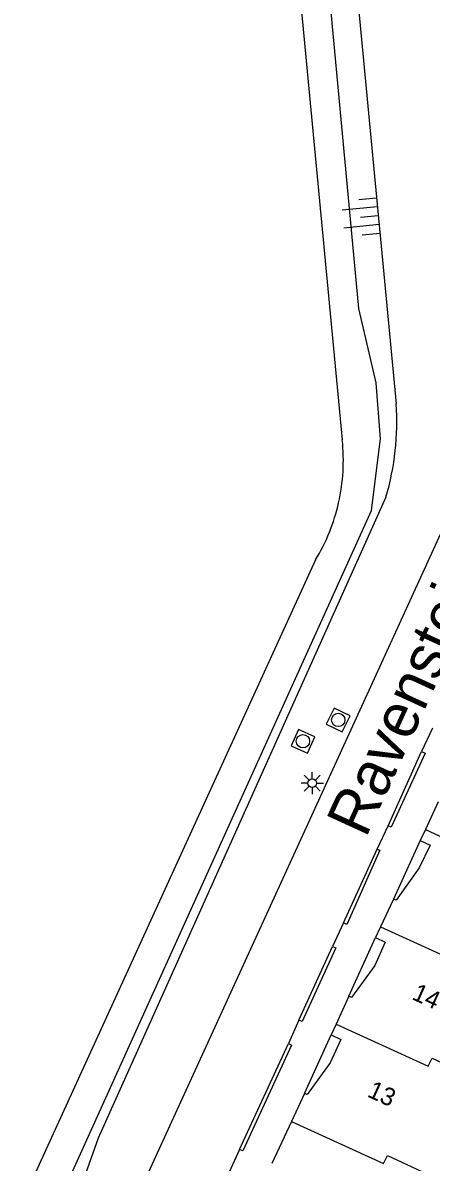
# Model space of a CAD drawing. Extents: x 124000 to 128010, y 398999 to 403000.
# Drawn here: x 126601.8 to 126624.7, y 400268.3 to 400332.2 of the extents above; entities that cross this region are included whole.
import ezdxf

# ---------------------------------------------------------------- set-up
doc = ezdxf.new("R2010")
doc.units = 0
for name, color, linetype in [('gg-afsc-muur', 7, 'Continuous'), ('gg-anno-huisnummerreeks BGT', 7, 'Continuous'), ('gg-anno-openbare ruimte label', 7, 'Continuous'), ('gg-bbg-hoofdgebouw', 7, 'Continuous'), ('gg-bbg-onder overbouw', 7, 'Continuous'), ('gg-bbg-pand overbouw', 7, 'Continuous'), ('gg-bbg-tussenscheiding', 7, 'Continuous'), ('gg-knt-BGT kruinlijn', 7, 'Continuous'), ('gg-knt-verharding', 7, 'Continuous'), ('gg-kntw-bovenkant insteek waterloop', 7, 'Continuous'), ('gt-grn-groengrens', 7, 'Continuous'), ('gt-symb-lichtmast', 7, 'Continuous'), ('gt-symb-rioolschacht', 7, 'Continuous'), ('gt-symb-talud symbool', 7, 'Continuous')]:
    doc.layers.add(name, color=color, linetype=linetype)

# ---------------------------------------------------------------- blocks, each defined once
blk = doc.blocks.new('gt0-TALUD_1')
at = {"layer": 'gt-symb-talud symbool'}
for p, q in [((-1, -1), (-1, 0)), ((-0.5, -2), (-0.5, 0)), ((0, -1), (0, 0)), ((0.5, -2), (0.5, 0)), ((1, -1), (1, 0))]:
    blk.add_line(p, q, dxfattribs=at)
blk = doc.blocks.new('gt0-LMAST')
at = {"layer": 'gt-symb-lichtmast'}
for p, q in [((-0.182, 0.173), (-0.447, 0.438)), ((-0.005, 0.246), (-0.005, 0.621)), ((0.172, 0.173), (0.437, 0.438)), ((-0.255, -0.004), (-0.63, -0.004)), ((-0.182, -0.181), (-0.447, -0.446)), ((-0.005, -0.254), (-0.005, -0.629)), ((0.437, -0.446), (0.172, -0.181)), ((0.245, -0.004), (0.62, -0.004))]:
    blk.add_line(p, q, dxfattribs=at)
blk.add_circle((-0.005, -0.004), 0.25, dxfattribs=at)
blk = doc.blocks.new('gt0-RS')
at = {"layer": 'gt-symb-rioolschacht'}
blk.add_lwpolyline([(-0.5, -0.5), (0.5, -0.5), (0.5, 0.5), (-0.5, 0.5)], close=True, dxfattribs=at)
blk.add_circle((0, 0), 0.375, dxfattribs=at)

msp = doc.modelspace()

# ---------------------------------------------------------------- linework, layer by layer
at = {"layer": 'gg-afsc-muur'}
for p, q in [((126622.301, 400287.156), (126624.182, 400291.318)), ((126619.797, 400281.703), (126621.691, 400285.842)), ((126617.3, 400276.252), (126619.191, 400280.387)), ((126613.974, 400269.008), (126616.709, 400274.939))]:
    msp.add_line(p, q, dxfattribs=at)
for points in [[(126624.182, 400291.318), (126624.379, 400291.225), (126622.472, 400287.077), (126622.301, 400287.156)], [(126621.691, 400285.842), (126621.843, 400285.781), (126619.982, 400281.619), (126619.797, 400281.703)], [(126619.191, 400280.387), (126619.379, 400280.316), (126617.478, 400276.174), (126617.3, 400276.252)], [(126616.709, 400274.939), (126616.878, 400274.858), (126614.162, 400268.928), (126613.974, 400269.008)]]:
    msp.add_lwpolyline(points, dxfattribs=at)
at = {"layer": 'gg-bbg-hoofdgebouw'}
for p, q in [((126625.122, 400288.5), (126624.397, 400286.94)), ((126624.397, 400286.94), (126624.111, 400286.326)), ((126622.613, 400283.043), (126621.887, 400281.492)), ((126621.887, 400281.492), (126621.601, 400280.881)), ((126620.11, 400277.596), (126619.39, 400276.04)), ((126619.39, 400276.04), (126619.106, 400275.425)), ((126617.61, 400272.143), (126616.885, 400270.58)), ((126616.885, 400270.58), (126615.788, 400268.212))]:
    msp.add_line(p, q, dxfattribs=at)
at = {"layer": 'gg-bbg-onder overbouw'}
for points in [[(126624.111, 400286.326), (126624.664, 400286.069), (126624.046, 400284.79), (126622.767, 400282.98), (126622.613, 400283.043)], [(126621.601, 400280.881), (126622.144, 400280.627), (126621.553, 400279.323), (126620.253, 400277.531), (126620.11, 400277.596)], [(126619.106, 400275.425), (126619.651, 400275.173), (126619.059, 400273.87), (126617.759, 400272.082), (126617.61, 400272.143)]]:
    msp.add_lwpolyline(points, dxfattribs=at)
at = {"layer": 'gg-bbg-pand overbouw'}
for p, q in [((126624.111, 400286.326), (126622.613, 400283.043)), ((126620.11, 400277.596), (126621.601, 400280.881)), ((126617.61, 400272.143), (126619.106, 400275.425))]:
    msp.add_line(p, q, dxfattribs=at)
at = {"layer": 'gg-bbg-tussenscheiding'}
for points in [[(126624.397, 400286.94), (126629.552, 400284.579), (126629.765, 400285.034), (126633.573, 400283.266)], [(126621.887, 400281.492), (126627.055, 400279.126), (126627.267, 400279.582), (126631.079, 400277.816)], [(126619.39, 400276.04), (126624.558, 400273.673), (126624.77, 400274.129), (126628.583, 400272.358)], [(126616.885, 400270.58), (126622.056, 400268.211), (126622.268, 400268.667), (126626.083, 400266.891)]]:
    msp.add_lwpolyline(points, dxfattribs=at)
at = {"layer": 'gg-knt-BGT kruinlijn'}
msp.add_line((126620.033, 400339.433), (126622.763, 400310.812), dxfattribs=at)
msp.add_lwpolyline([(126622.182, 400305.581), (126606.037, 400269.643), (126602.464, 400259.58)], dxfattribs=at)
msp.add_arc((126607.938, 400309.811), 14.859, 343.46112, 3.86331, dxfattribs=at)
at = {"layer": 'gg-knt-verharding'}
for p, q in [((126606.398, 400262.352), (126630.017, 400313.933)), ((126624.788, 400292.619), (126624.182, 400291.318)), ((126621.691, 400285.842), (126622.301, 400287.156)), ((126619.797, 400281.703), (126619.191, 400280.387)), ((126617.3, 400276.252), (126616.709, 400274.939)), ((126613.974, 400269.008), (126613.209, 400267.321))]:
    msp.add_line(p, q, dxfattribs=at)
at = {"layer": 'gg-kntw-bovenkant insteek waterloop'}
for p, q in [((126616.814, 400339.52), (126619.737, 400308.782)), ((126618.236, 400302.059), (126602.06, 400266.714))]:
    msp.add_line(p, q, dxfattribs=at)
for centre, radius, start, end in [((126608.972, 400307.655), 10.824, 347.25098, 5.97789), ((126608.974, 400307.658), 10.823, 328.84934, 347.23399)]:
    msp.add_arc(centre, radius, start, end, dxfattribs=at)
at = {"layer": 'gt-grn-groengrens'}
msp.add_lwpolyline([(126709.278, 400211.072), (126711.289, 400224.102), (126711.289, 400224.856), (126701.991, 400235.039), (126648.087, 400229.885), (126630.205, 400228.376), (126626.562, 400228.125), (126623.797, 400228.376), (126621.661, 400229.382), (126620.153, 400230.514), (126618.52, 400232.148), (126602.939, 400253.461), (126602.311, 400255.347), (126601.808, 400258.112), (126601.808, 400260.878), (126602.562, 400263.267), (126621.382, 400304.826), (126621.884, 400308.849), (126621.633, 400311.991), (126620.672, 400316.151), (126618.332, 400341.189)], dxfattribs=at)

# ---------------------------------------------------------------- block references
at = {"layer": 'gt-symb-lichtmast'}
msp.add_blockref('gt0-LMAST', (126618.053, 400289.546), dxfattribs=at)
at = {"layer": 'gt-symb-rioolschacht'}
for p, rotation in [((126619.505, 400293.087), -115.84761022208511), ((126617.528, 400291.892), -113.89847787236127)]:
    msp.add_blockref('gt0-RS', p, dxfattribs=dict(at, rotation=rotation))
at = {"layer": 'gt-symb-talud symbool', "xscale": 0.9995248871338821, "yscale": 0.9995248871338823, "rotation": -84.54608111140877}
msp.add_blockref('gt0-TALUD_1', (126621.757, 400321.37), dxfattribs=at)

# ---------------------------------------------------------------- texts
at = {"layer": 'gg-anno-huisnummerreeks BGT'}
for s, rotation, p in [('14', 335.6, (126623.583, 400277.451)), ('13', 335.5, (126621.084, 400271.992))]:
    msp.add_text(s, height=1, rotation=rotation, dxfattribs=at).set_placement(p)
at = {"layer": 'gg-anno-openbare ruimte label'}
msp.add_text('Ravensteinerf', height=2.5, rotation=65.4, dxfattribs=at).set_placement((126621.053, 400286.418))

doc.saveas('drawing.dxf')
